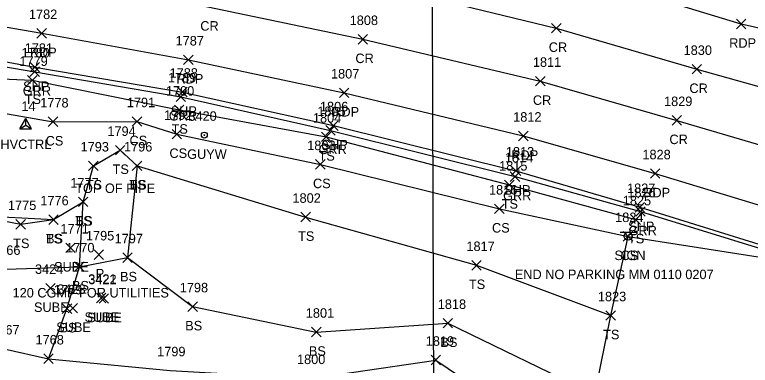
# Model space of a CAD drawing. Extents: x 49137 to 50946, y 9590 to 10709.
# Drawn here: x 50494.3 to 50648.8, y 9974.8 to 10048.6 of the extents above; entities that cross this region are included whole.
import ezdxf

# ---------------------------------------------------------------- set-up
doc = ezdxf.new("R2010")
doc.units = 0
for name, color, linetype in [('C_A', 7, 'Continuous'), ('C_I', 7, 'Continuous'), ('CPSM', 7, 'Continuous'), ('D_A', 7, 'Continuous'), ('D_C', 7, 'Continuous'), ('D_I', 7, 'Continuous'), ('D_TIC', 7, 'Continuous'), ('DCP', 7, 'Continuous'), ('L_A', 7, 'Continuous'), ('L_C', 7, 'Continuous'), ('L_I', 7, 'Continuous'), ('L_TIC', 7, 'Continuous'), ('LELB', 7, 'Continuous'), ('LSOGP', 7, 'Continuous'), ('P_A', 7, 'Continuous'), ('P_I', 7, 'Continuous'), ('P_TIC', 7, 'Continuous'), ('PET', 7, 'Continuous'), ('PRC', 7, 'Continuous'), ('PSP', 7, 'Continuous'), ('R_A', 7, 'Continuous'), ('R_I', 7, 'Continuous'), ('R_TIC', 7, 'Continuous'), ('RGR', 7, 'Continuous'), ('S_A', 7, 'Continuous'), ('S_C', 7, 'Continuous'), ('S_I', 7, 'Continuous'), ('SSGN', 7, 'Continuous'), ('U_A', 7, 'Continuous'), ('U_I', 7, 'Continuous'), ('U_TIC', 7, 'Continuous'), ('UPGW', 7, 'Continuous')]:
    doc.layers.add(name, color=color, linetype=linetype)

msp = doc.modelspace()

# ---------------------------------------------------------------- linework, layer by layer
at = {"layer": 'CPSM'}
for p, q in [((50495.33, 10024.6), (50496.58, 10026.76)), ((50497.83, 10024.6), (50496.58, 10026.76)), ((50496.58, 10025.32), (50496.58, 10026.76)), ((50495.33, 10024.6), (50496.58, 10025.32)), ((50495.33, 10024.6), (50497.83, 10024.6)), ((50496.58, 10025.32), (50496.58, 10025.32)), ((50496.58, 10025.32), (50497.83, 10024.6))]:
    msp.add_line(p, q, dxfattribs=at)
at = {"layer": 'D_TIC'}
for points in [[(50510.93, 9997.1), (50512.93, 9999.1)], [(50512.93, 9997.1), (50510.93, 9999.1)]]:
    msp.add_lwpolyline(points, dxfattribs=at)
at = {"layer": 'DCP'}
msp.add_lwpolyline([(50582.35, 9967.78), (50581.91, 10091.25)], dxfattribs=at)
at = {"layer": 'L_TIC'}
for points in [[(50496.96, 10033.79), (50498.96, 10035.79)], [(50498.96, 10033.79), (50496.96, 10035.79)], [(50527.82, 10027.54), (50529.82, 10029.54)], [(50529.82, 10027.54), (50527.82, 10029.54)], [(50501.33, 10025.06), (50503.33, 10027.06)], [(50503.33, 10025.06), (50501.33, 10027.06)], [(50518.95, 10025.12), (50520.95, 10027.12)], [(50520.95, 10025.12), (50518.95, 10027.12)], [(50527.33, 10022.44), (50529.33, 10024.44)], [(50529.33, 10022.44), (50527.33, 10024.44)], [(50558.7, 10021.87), (50560.7, 10023.87)], [(50560.7, 10021.87), (50558.7, 10023.87)], [(50515.43, 10019.07), (50517.43, 10021.07)], [(50517.43, 10019.07), (50515.43, 10021.07)], [(50557.5, 10016.09), (50559.5, 10018.09)], [(50559.5, 10016.09), (50557.5, 10018.09)], [(50509.8, 10015.8), (50511.8, 10017.8)], [(50511.8, 10015.8), (50509.8, 10017.8)], [(50518.98, 10015.8), (50520.98, 10017.8)], [(50520.98, 10015.8), (50518.98, 10017.8)], [(50518.98, 10015.8), (50520.98, 10017.8)], [(50520.98, 10015.8), (50518.98, 10017.8)], [(50597.18, 10011.78), (50599.18, 10013.78)], [(50599.18, 10011.78), (50597.18, 10013.78)], [(50507.64, 10008.21), (50509.64, 10010.21)], [(50509.64, 10008.21), (50507.64, 10010.21)], [(50507.64, 10008.21), (50509.64, 10010.21)], [(50509.64, 10008.21), (50507.64, 10010.21)], [(50595.1, 10006.75), (50597.1, 10008.75)], [(50597.1, 10006.75), (50595.1, 10008.75)], [(50501.41, 10004.47), (50503.41, 10006.47)], [(50503.41, 10004.47), (50501.41, 10006.47)], [(50501.41, 10004.47), (50503.41, 10006.47)], [(50503.41, 10004.47), (50501.41, 10006.47)], [(50554.4, 10005.01), (50556.4, 10007.01)], [(50556.4, 10005.01), (50554.4, 10007.01)], [(50623.72, 10004.48), (50625.72, 10006.48)], [(50625.72, 10004.48), (50623.72, 10006.48)], [(50494.54, 10003.49), (50496.54, 10005.49)], [(50496.54, 10003.49), (50494.54, 10005.49)], [(50622.13, 10000.96), (50624.13, 10002.96)], [(50624.13, 10000.96), (50622.13, 10002.96)], [(50516.96, 9996.49), (50518.96, 9998.49)], [(50518.96, 9996.49), (50516.96, 9998.49)], [(50516.96, 9996.49), (50518.96, 9998.49)], [(50518.96, 9996.49), (50516.96, 9998.49)], [(50506.86, 9994.58), (50508.86, 9996.58)], [(50508.86, 9994.58), (50506.86, 9996.58)], [(50506.86, 9994.58), (50508.86, 9996.58)], [(50508.86, 9994.58), (50506.86, 9996.58)], [(50590.3, 9994.87), (50592.3, 9996.87)], [(50592.3, 9994.87), (50590.3, 9996.87)], [(50504.25, 9985.75), (50506.25, 9987.75)], [(50506.25, 9985.75), (50504.25, 9987.75)], [(50530.64, 9986.18), (50532.64, 9988.18)], [(50532.64, 9986.18), (50530.64, 9988.18)], [(50618.49, 9984.31), (50620.49, 9986.31)], [(50620.49, 9984.31), (50618.49, 9986.31)], [(50584.28, 9982.69), (50586.28, 9984.69)], [(50586.28, 9982.69), (50584.28, 9984.69)], [(50556.63, 9980.84), (50558.63, 9982.84)], [(50558.63, 9980.84), (50556.63, 9982.84)], [(50500.38, 9975.22), (50502.38, 9977.22)], [(50502.38, 9975.22), (50500.38, 9977.22)], [(50500.38, 9975.22), (50502.38, 9977.22)], [(50502.38, 9975.22), (50500.38, 9977.22)], [(50581.76, 9974.95), (50583.76, 9976.95)], [(50583.76, 9974.95), (50581.76, 9976.95)]]:
    msp.add_lwpolyline(points, dxfattribs=at)
at = {"layer": 'LELB'}
for points in [[(50107.47, 10020.38), (50144.2, 10028.78), (50165.65, 10031.22), (50202.05, 10039.61), (50215.24, 10036.08), (50246.55, 10038.53), (50272.19, 10036.43), (50315.22, 10038.43), (50350.77, 10037.74), (50388.31, 10038.81), (50412.12, 10038.05), (50434.22, 10033.95), (50476.27, 10030.6), (50502.33, 10026.06), (50519.95, 10026.12), (50528.33, 10023.44), (50558.5, 10017.09), (50596.1, 10007.75), (50623.13, 10001.96)], [(50477, 10035.72), (50497.96, 10034.79), (50528.82, 10028.54), (50559.7, 10022.87), (50598.18, 10012.78), (50624.72, 10005.48)], [(50425.86, 10025.18), (50449.71, 10023.03), (50475.66, 10025.13), (50474.68, 10017.83), (50486.29, 10006.35), (50502.41, 10005.47)], [(50419.71, 9962.53), (50427.02, 9958.62), (50443.59, 9975.77), (50451.59, 9994.07), (50454.44, 10006.65), (50472.9, 10017.26), (50474.68, 10017.83), (50484.23, 10006.68), (50495.54, 10004.49), (50502.41, 10005.47), (50508.64, 10009.21), (50510.8, 10016.8), (50516.43, 10020.07), (50519.98, 10016.8), (50555.4, 10006.01), (50591.3, 9995.87), (50619.49, 9985.31)], [(50519.98, 10016.8), (50517.96, 9997.49)], [(50501.38, 9976.22), (50505.25, 9986.75), (50507.86, 9995.58), (50508.64, 10009.21)], [(50466.07, 9973.83), (50471.97, 9999.86), (50483.67, 9995.76), (50492.32, 9995.06), (50507.86, 9995.58), (50517.96, 9997.49), (50531.64, 9987.18), (50557.63, 9981.84), (50585.28, 9983.69), (50616.14, 9968.69)], [(50466.07, 9973.83), (50480.4, 9980.25), (50492.08, 9978.32), (50501.38, 9976.22), (50526.9, 9973.73), (50556.44, 9972.1), (50582.76, 9975.95), (50613.22, 9955.29)]]:
    msp.add_lwpolyline(points, dxfattribs=at)
at = {"layer": 'LSOGP'}
for points in [[(50616.14, 9968.69), (50619.49, 9985.31), (50623.13, 10001.96), (50662.98, 9995.68)], [(50492.08, 9978.32), (50501.38, 9976.22), (50526.9, 9973.74)]]:
    msp.add_lwpolyline(points, dxfattribs=at)
at = {"layer": 'P_TIC'}
for points in [[(50645.91, 10045.61), (50647.91, 10047.61)], [(50647.91, 10045.61), (50645.91, 10047.61)], [(50607.05, 10044.74), (50609.05, 10046.74)], [(50609.05, 10044.74), (50607.05, 10046.74)], [(50498.95, 10043.65), (50500.95, 10045.65)], [(50500.95, 10043.65), (50498.95, 10045.65)], [(50566.42, 10042.39), (50568.42, 10044.39)], [(50568.42, 10042.39), (50566.42, 10044.39)], [(50529.76, 10038.09), (50531.76, 10040.09)], [(50531.76, 10038.09), (50529.76, 10040.09)], [(50497.49, 10036.53), (50499.49, 10038.53)], [(50499.49, 10036.53), (50497.49, 10038.53)], [(50636.59, 10036.1), (50638.59, 10038.1)], [(50638.59, 10036.1), (50636.59, 10038.1)], [(50603.7, 10033.6), (50605.7, 10035.6)], [(50605.7, 10033.6), (50603.7, 10035.6)], [(50528.5, 10031.31), (50530.5, 10033.31)], [(50530.5, 10031.31), (50528.5, 10033.31)], [(50562.49, 10031.15), (50564.49, 10033.15)], [(50564.49, 10031.15), (50562.49, 10033.15)], [(50632.4, 10025.35), (50634.4, 10027.35)], [(50634.4, 10025.35), (50632.4, 10027.35)], [(50560.23, 10024.25), (50562.23, 10026.25)], [(50562.23, 10024.25), (50560.23, 10026.25)], [(50600.13, 10022.07), (50602.13, 10024.07)], [(50602.13, 10022.07), (50600.13, 10024.07)], [(50598.58, 10014.73), (50600.58, 10016.73)], [(50600.58, 10014.73), (50598.58, 10016.73)], [(50627.84, 10014.16), (50629.84, 10016.16)], [(50629.84, 10014.16), (50627.84, 10016.16)], [(50624.61, 10007.06), (50626.61, 10009.06)], [(50626.61, 10007.06), (50624.61, 10009.06)]]:
    msp.add_lwpolyline(points, dxfattribs=at)
at = {"layer": 'PET'}
for points in [[(50677.1, 10039.79), (50646.91, 10046.61), (50612.99, 10056.93), (50576.26, 10065.94), (50530.63, 10075.88), (50495.53, 10081.77), (50449.66, 10088.73)], [(50478.42, 10048.42), (50499.95, 10044.65), (50530.76, 10039.09), (50563.49, 10032.15), (50601.13, 10023.07), (50628.84, 10015.16), (50665.27, 10004.08)]]:
    msp.add_lwpolyline(points, dxfattribs=at)
at = {"layer": 'PRC'}
for points in [[(50106.74, 10055.97), (50133.96, 10061.74), (50166.12, 10067.98), (50201.45, 10073.89), (50243.79, 10078.94), (50274, 10081.14), (50312.1, 10082.96), (50354.04, 10082.82), (50390.54, 10081.15), (50416.15, 10078.59), (50439.7, 10076.81), (50481.88, 10071.63), (50505.07, 10068.26), (50535.23, 10062.54), (50570.45, 10054.93), (50608.05, 10045.74), (50637.59, 10037.1), (50673.65, 10027)], [(50479.93, 10060.05), (50503.35, 10056.42), (50534.83, 10050.21), (50567.42, 10043.39), (50604.7, 10034.6), (50633.4, 10026.35), (50669.59, 10015.68)]]:
    msp.add_lwpolyline(points, dxfattribs=at)
at = {"layer": 'PSP'}
msp.add_lwpolyline([(50477.89, 10041.39), (50498.49, 10037.53), (50529.5, 10032.31), (50561.23, 10025.25), (50599.58, 10015.73), (50625.61, 10008.06), (50663.04, 9996.49)], dxfattribs=at)
at = {"layer": 'R_TIC'}
for points in [[(50497.48, 10035.57), (50499.48, 10037.57)], [(50499.48, 10035.57), (50497.48, 10037.57)], [(50528.17, 10030.31), (50530.17, 10032.31)], [(50530.17, 10030.31), (50528.17, 10032.31)], [(50559.62, 10023.25), (50561.62, 10025.25)], [(50561.62, 10023.25), (50559.62, 10025.25)], [(50598.39, 10013.52), (50600.39, 10015.52)], [(50600.39, 10013.52), (50598.39, 10015.52)], [(50624.76, 10006.17), (50626.76, 10008.17)], [(50626.76, 10006.17), (50624.76, 10008.17)]]:
    msp.add_lwpolyline(points, dxfattribs=at)
at = {"layer": 'RGR'}
msp.add_lwpolyline([(50477.66, 10040.11), (50498.48, 10036.57), (50529.17, 10031.31), (50560.62, 10024.25), (50599.39, 10014.52), (50625.76, 10007.17), (50662.98, 9995.68)], dxfattribs=at)
at = {"layer": 'SSGN'}
for p, q in [((50621.5, 10002.81), (50624.83, 10002.81)), ((50623.15, 10001.98), (50623.15, 10001.98))]:
    msp.add_line(p, q, dxfattribs=at)
msp.add_circle((50623.15, 10001.98), 0.833, dxfattribs=at)
at = {"layer": 'U_TIC'}
for points in [[(50505, 9998.55), (50507, 10000.55)], [(50507, 9998.55), (50505, 10000.55)], [(50500.79, 9990.06), (50502.79, 9992.06)], [(50502.79, 9990.06), (50500.79, 9992.06)], [(50511.42, 9987.98), (50513.42, 9989.98)], [(50513.42, 9987.98), (50511.42, 9989.98)], [(50511.99, 9987.9), (50513.99, 9989.9)], [(50513.99, 9987.9), (50511.99, 9989.9)], [(50505.47, 9985.86), (50507.47, 9987.86)], [(50507.47, 9985.86), (50505.47, 9987.86)]]:
    msp.add_lwpolyline(points, dxfattribs=at)
at = {"layer": 'UPGW'}
for radius in [0.625, 0.0833]:
    msp.add_circle((50534.11, 10023.25), radius, dxfattribs=at)

# ---------------------------------------------------------------- texts
at = {"layer": 'C_A'}
msp.add_text('HVCTRL', height=2, dxfattribs=at).set_placement((50491.27, 10020.32))
at = {"layer": 'C_I'}
msp.add_text('14', height=2, dxfattribs=at).set_placement((50495.68, 10028.32))
at = {"layer": 'D_A'}
msp.add_text('P', height=2, dxfattribs=at).set_placement((50511.3, 9993.1))
at = {"layer": 'D_C'}
msp.add_text('120 CGMP FOR UTILITIES', height=2, dxfattribs=at).set_placement((50493.82, 9989.1))
at = {"layer": 'D_I'}
msp.add_text('1795', height=2, dxfattribs=at).set_placement((50509.23, 10001.1))
at = {"layer": 'L_A'}
for s, p in [('TS', (50496.37, 10029.79)), ('TS', (50527.23, 10023.54)), ('CS', (50500.77, 10021.06)), ('CS', (50518.39, 10021.12)), ('CS', (50526.78, 10018.44)), ('TS', (50558.11, 10017.87)), ('TS', (50514.84, 10015.07)), ('TS', (50509.21, 10011.8)), ('TS', (50518.39, 10011.8)), ('BS', (50518.42, 10011.8)), ('CS', (50556.94, 10012.09)), ('TS', (50596.59, 10007.78)), ('TS', (50507.05, 10004.21)), ('BS', (50507.08, 10004.21)), ('CS', (50594.55, 10002.75)), ('TS', (50500.82, 10000.47)), ('BS', (50500.85, 10000.47)), ('TS', (50553.81, 10001.01)), ('TS', (50623.13, 10000.48)), ('TS', (50493.95, 9999.49)), ('CS', (50621.57, 9996.96)), ('BS', (50516.4, 9992.49)), ('BS', (50516.4, 9992.49)), ('BS', (50506.3, 9990.58)), ('BS', (50506.3, 9990.58)), ('TS', (50589.71, 9990.87)), ('BS', (50530.09, 9982.18)), ('BS', (50503.69, 9981.75)), ('TS', (50617.9, 9980.31)), ('BS', (50583.72, 9978.69)), ('BS', (50556.07, 9976.84))]:
    msp.add_text(s, height=2, dxfattribs=at).set_placement(p)
at = {"layer": 'L_C'}
msp.add_text('TOP OF PIPE', height=2, dxfattribs=at).set_placement((50506.98, 10011.07))
at = {"layer": 'L_I'}
for s, p in [('1779', (50495.26, 10037.79)), ('1790', (50526.04, 10031.54)), ('1778', (50499.64, 10029.06)), ('1791', (50517.83, 10029.12)), ('1792', (50525.64, 10026.44)), ('1804', (50556.93, 10025.87)), ('1794', (50513.74, 10023.07)), ('1793', (50508.11, 10019.8)), ('1796', (50517.23, 10019.8)), ('1796', (50517.23, 10019.8)), ('1803', (50555.73, 10020.09)), ('1815', (50596.05, 10015.78)), ('1777', (50505.95, 10012.21)), ('1777', (50505.95, 10012.21)), ('1816', (50593.92, 10010.75)), ('1776', (50499.66, 10008.47)), ('1776', (50499.66, 10008.47)), ('1802', (50552.63, 10009.01)), ('1825', (50622.03, 10008.48)), ('1775', (50492.85, 10007.49)), ('1824', (50620.43, 10004.96)), ('1797', (50515.26, 10000.49)), ('1797', (50515.26, 10000.49)), ('1817', (50589.18, 9998.87)), ('1766', (50489.53, 9998.06)), ('1770', (50505.08, 9998.58)), ('1770', (50505.08, 9998.58)), ('1769', (50502.5, 9989.75)), ('1798', (50528.95, 9990.18)), ('1823', (50616.8, 9988.31)), ('1818', (50583.16, 9986.69)), ('1801', (50555.43, 9984.84)), ('1767', (50489.34, 9981.32)), ('1768', (50498.64, 9979.22)), ('1768', (50498.64, 9979.22)), ('1819', (50580.63, 9978.95)), ('1799', (50524.2, 9976.73)), ('1800', (50553.58, 9975.1))]:
    msp.add_text(s, height=2, dxfattribs=at).set_placement(p)
at = {"layer": 'P_A'}
for s, p in [('CR', (50533.26, 10045.21)), ('CR', (50606.48, 10040.74)), ('RDP', (50644.39, 10041.61)), ('RDP', (50497.44, 10039.65)), ('CR', (50565.85, 10038.39)), ('RDP', (50528.25, 10034.09)), ('SHP', (50496.03, 10032.53)), ('CR', (50636.03, 10032.1)), ('CR', (50603.14, 10029.6)), ('SHP', (50527.04, 10027.31)), ('RDP', (50560.98, 10027.15)), ('CR', (50631.83, 10021.35)), ('SHP', (50558.77, 10020.25)), ('RDP', (50598.62, 10018.07)), ('SHP', (50597.12, 10010.73)), ('RDP', (50626.33, 10010.16)), ('SHP', (50623.15, 10003.06))]:
    msp.add_text(s, height=2, dxfattribs=at).set_placement(p)
at = {"layer": 'P_I'}
for s, p in [('1782', (50497.26, 10047.65)), ('1808', (50564.65, 10046.39)), ('1787', (50528.07, 10042.09)), ('1781', (50496.36, 10040.53)), ('1830', (50634.81, 10040.1)), ('1811', (50603.14, 10037.6)), ('1788', (50526.81, 10035.31)), ('1807', (50560.72, 10035.15)), ('1806', (50558.4, 10028.25)), ('1829', (50630.7, 10029.35)), ('1812', (50599, 10026.07)), ('1813', (50597.46, 10018.73)), ('1828', (50626.15, 10018.16)), ('1827', (50622.92, 10011.06))]:
    msp.add_text(s, height=2, dxfattribs=at).set_placement(p)
at = {"layer": 'R_A'}
for p in [(50495.96, 10031.57), (50526.65, 10026.31), (50558.11, 10019.25), (50596.88, 10009.52), (50623.25, 10002.17)]:
    msp.add_text('GRR', height=2, dxfattribs=at).set_placement(p)
at = {"layer": 'R_I'}
for s, p in [('1780', (50495.7, 10039.57)), ('1789', (50526.47, 10034.31)), ('1805', (50557.85, 10027.25)), ('1814', (50597.27, 10017.52)), ('1826', (50623.01, 10010.17))]:
    msp.add_text(s, height=2, dxfattribs=at).set_placement(p)
at = {"layer": 'S_A'}
msp.add_text('SIGN', height=2, dxfattribs=at).set_placement((50620.28, 9996.96))
at = {"layer": 'S_C'}
msp.add_text('END NO PARKING MM 0110 0207', height=2, dxfattribs=at).set_placement((50599.35, 9992.96))
at = {"layer": 'S_I'}
msp.add_text('1824', height=2, dxfattribs=at).set_placement((50620.43, 10004.96))
at = {"layer": 'U_A'}
for s, p in [('GUYW', (50530.5, 10018.25)), ('SUBE', (50502.54, 9994.55)), ('SUBE', (50498.32, 9986.06)), ('SUBE', (50508.95, 9983.98)), ('SUBE', (50509.52, 9983.9)), ('SUBE', (50503, 9981.86))]:
    msp.add_text(s, height=2, dxfattribs=at).set_placement(p)
at = {"layer": 'U_I'}
for s, p in [('3420', (50530.76, 10026.25)), ('1771', (50503.88, 10002.55)), ('3424', (50498.53, 9994.06)), ('3421', (50509.72, 9991.98)), ('3422', (50509.73, 9991.9)), ('3423', (50503.21, 9989.86))]:
    msp.add_text(s, height=2, dxfattribs=at).set_placement(p)

doc.saveas('drawing.dxf')
